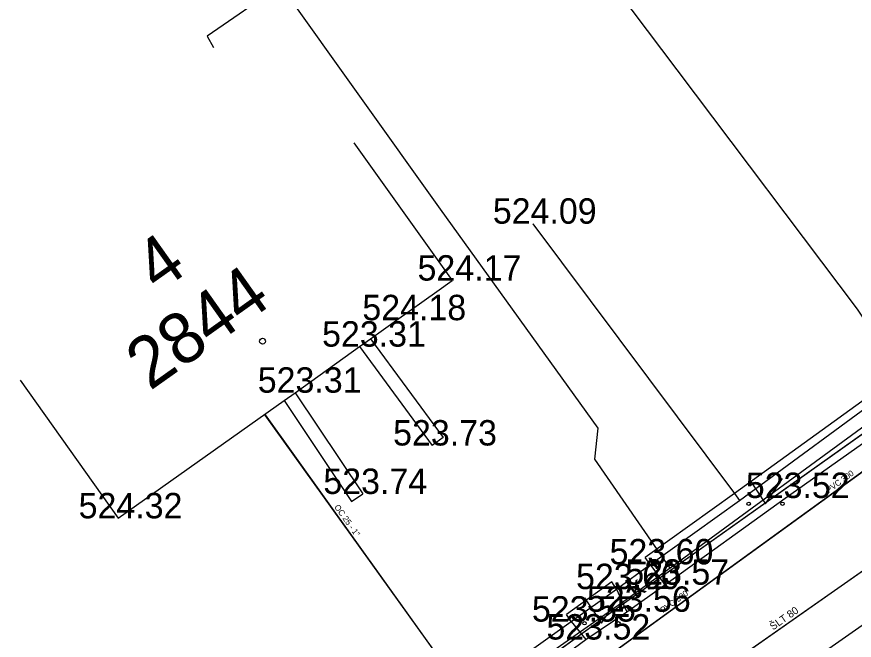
# Model space of a CAD drawing. Extents: x -668867 to -667827, y -1131943 to -1131019.
# Drawn here: x -668589.62 to -668564.88, y -1131451.63 to -1131433.22 of the extents above; entities that cross this region are included whole.
import ezdxf

# ---------------------------------------------------------------- set-up
doc = ezdxf.new("R2010")
doc.units = 0
for name, color, linetype in [('G_Bod_tecka', 7, 'Continuous'), ('G_Bod_vyska', 7, 'Continuous'), ('G_Budovy-znacky', 7, 'Continuous'), ('G_Budovy_Objekty', 7, 'Continuous'), ('G_Budovy_vstupy', 7, 'Continuous'), ('G_Cisla_orientacni', 7, 'Continuous'), ('G_Cisla_popisna', 7, 'Continuous'), ('G_Plochy_zpevnene', 7, 'Continuous'), ('G_Ploty', 7, 'Continuous'), ('G_Ploty_vstupy', 7, 'Continuous'), ('G_Popisy_povrchu', 7, 'Continuous'), ('G_Z_ELsilove_podz_kotovane', 7, 'Continuous'), ('G_Z_KANAL_podz_kotovane', 7, 'Continuous'), ('G_Z_PLYNY_podz_geodeticky', 7, 'Continuous'), ('G_Z_SPOJE_podz_geodeticky', 7, 'Continuous'), ('G_Z_SPOJE_podz_kotovane', 7, 'Continuous'), ('G_Z_SPOJE_podz_priblizne', 7, 'Continuous'), ('G_Z_VODA_podz_kotovane', 7, 'Continuous'), ('G_Zelen-Znacky', 7, 'Continuous'), ('Vrstva 12', 7, 'Continuous'), ('Vrstva 17', 7, 'Continuous'), ('Vrstva 25', 7, 'Continuous'), ('Vrstva 27', 7, 'Continuous'), ('Vrstva 3', 7, 'Continuous'), ('Vrstva 4', 7, 'Continuous')]:
    doc.layers.add(name, color=color, linetype=linetype)

msp = doc.modelspace()

# ---------------------------------------------------------------- linework, layer by layer
at = {"layer": 'G_Bod_tecka'}
for p, q in [((-668574.38, -1131439.33), (-668574.38, -1131439.33)), ((-668576.76, -1131441.01), (-668576.76, -1131441.01)), ((-668578.4, -1131442.18), (-668578.4, -1131442.18)), ((-668579.5, -1131442.96), (-668579.5, -1131442.96)), ((-668581.4, -1131444.32), (-668581.4, -1131444.32)), ((-668577.35, -1131445.88), (-668577.35, -1131445.88)), ((-668579.4, -1131447.31), (-668579.4, -1131447.31)), ((-668566.92, -1131447.43), (-668566.92, -1131447.43)), ((-668586.63, -1131448.03), (-668586.63, -1131448.03)), ((-668570.91, -1131449.39), (-668570.91, -1131449.39)), ((-668570.48, -1131449.99), (-668570.48, -1131449.99)), ((-668571.9, -1131450.12), (-668571.9, -1131450.12)), ((-668571.6, -1131450.79), (-668571.6, -1131450.79)), ((-668573.24, -1131451.08), (-668573.24, -1131451.08)), ((-668572.81, -1131451.61), (-668572.81, -1131451.61))]:
    msp.add_line(p, q, dxfattribs=at)
at = {"layer": 'G_Budovy-znacky'}
msp.add_circle((-668582.36, -1131442.8), 0.0875, dxfattribs=at)
at = {"layer": 'G_Budovy_Objekty'}
for p, q in [((-668579.66, -1131436.94), (-668576.76, -1131441.01)), ((-668577.21, -1131441.33), (-668576.76, -1131441.01)), ((-668579.17, -1131442.73), (-668578.4, -1131442.18)), ((-668579.5, -1131442.96), (-668579.17, -1131442.73)), ((-668589.52, -1131443.95), (-668586.63, -1131448.03)), ((-668581.72, -1131444.55), (-668581.4, -1131444.32)), ((-668586.63, -1131448.03), (-668581.72, -1131444.55))]:
    msp.add_line(p, q, dxfattribs=at)
at = {"layer": 'G_Budovy_vstupy'}
for p, q in [((-668578.4, -1131442.18), (-668577.21, -1131441.33)), ((-668581.4, -1131444.32), (-668579.5, -1131442.96))]:
    msp.add_line(p, q, dxfattribs=at)
at = {"layer": 'G_Plochy_zpevnene'}
for p, q in [((-668570.91, -1131449.39), (-668570.48, -1131449.99)), ((-668571.6, -1131450.79), (-668570.48, -1131449.99)), ((-668571.9, -1131450.12), (-668571.6, -1131450.79)), ((-668573.24, -1131451.08), (-668572.81, -1131451.61)), ((-668575.42, -1131453.51), (-668572.81, -1131451.61))]:
    msp.add_line(p, q, dxfattribs=at)
for points in [[(-668566.92, -1131447.43), (-668563.16, -1131444.78), (-668559.92, -1131442.48), (-668558.47, -1131441.43), (-668555.34, -1131439.08)], [(-668570.48, -1131449.99), (-668566.92, -1131447.43)], [(-668572.81, -1131451.61), (-668571.6, -1131450.79)]]:
    msp.add_lwpolyline(points, dxfattribs=at)
at = {"layer": 'G_Ploty'}
for p, q in [((-668574.38, -1131439.33), (-668568.42, -1131447.3)), ((-668579.17, -1131442.73), (-668577.02, -1131445.64)), ((-668579.5, -1131442.96), (-668577.35, -1131445.88)), ((-668563.84, -1131443.99), (-668568.42, -1131447.3)), ((-668581.4, -1131444.32), (-668579.4, -1131447.31)), ((-668581.72, -1131444.55), (-668579.73, -1131447.53)), ((-668577.02, -1131445.64), (-668577.35, -1131445.88)), ((-668579.73, -1131447.53), (-668579.4, -1131447.31)), ((-668568.42, -1131447.3), (-668571.06, -1131449.19)), ((-668570.91, -1131449.39), (-668568.27, -1131447.5)), ((-668570.91, -1131449.39), (-668571.06, -1131449.19)), ((-668572.04, -1131449.91), (-668573.38, -1131450.87)), ((-668571.9, -1131450.12), (-668572.04, -1131449.91)), ((-668573.24, -1131451.08), (-668571.9, -1131450.12)), ((-668573.24, -1131451.08), (-668573.38, -1131450.87))]:
    msp.add_line(p, q, dxfattribs=at)
msp.add_lwpolyline([(-668568.42, -1131447.3), (-668568.27, -1131447.5), (-668563.71, -1131444.16)], dxfattribs=at)
at = {"layer": 'G_Ploty_vstupy'}
for p, q in [((-668571.9, -1131450.12), (-668570.91, -1131449.39)), ((-668575.74, -1131452.85), (-668573.24, -1131451.08))]:
    msp.add_line(p, q, dxfattribs=at)
at = {"layer": 'G_Z_ELsilove_podz_kotovane'}
msp.add_lwpolyline([(-668606.76, -1131475.72), (-668596.23, -1131468.15), (-668582.24, -1131458.18), (-668582.12, -1131457.77), (-668581.98, -1131458), (-668572.21, -1131450.91), (-668559.32, -1131441.76), (-668559.2, -1131441.49), (-668559.08, -1131441.59), (-668548.93, -1131434.3), (-668541.55, -1131428.98), (-668539.88, -1131427.84), (-668539.33, -1131427.29), (-668538.23, -1131426.03), (-668536.78, -1131423.1), (-668537.01, -1131423.01)], dxfattribs=at)
at = {"layer": 'G_Z_KANAL_podz_kotovane'}
msp.add_lwpolyline([(-668586.94, -1131462.81), (-668563.8, -1131446.04), (-668560.22, -1131443.45)], dxfattribs=at)
at = {"layer": 'G_Z_PLYNY_podz_geodeticky'}
msp.add_lwpolyline([(-668575, -1131458.43), (-668555.48, -1131444.77), (-668554.52, -1131443.74)], dxfattribs=at)
at = {"layer": 'G_Z_SPOJE_podz_geodeticky'}
for points in [[(-668563.75, -1131444.7), (-668563.29, -1131444.1), (-668564.79, -1131441.85), (-668570.11, -1131434.79), (-668574.1, -1131429.49), (-668578.49, -1131421.57), (-668576.61, -1131420.2), (-668572.18, -1131416.88)], [(-668570.32, -1131449.5), (-668572.54, -1131446.28), (-668572.45, -1131445.37), (-668577.1, -1131438.9), (-668581.82, -1131432.29), (-668584, -1131433.79), (-668583.81, -1131434.13)], [(-668563.75, -1131444.7), (-668570.32, -1131449.5)], [(-668570.32, -1131449.5), (-668571.76, -1131450.54), (-668576.08, -1131453.56), (-668580.81, -1131456.91), (-668581.26, -1131457.18), (-668581.74, -1131457.71), (-668582.72, -1131458.38), (-668584.7, -1131459.66)]]:
    msp.add_lwpolyline(points, dxfattribs=at)
at = {"layer": 'G_Z_SPOJE_podz_kotovane'}
for points in [[(-668563.75, -1131444.7), (-668563.29, -1131444.1), (-668564.79, -1131441.85), (-668570.11, -1131434.79), (-668574.1, -1131429.49), (-668578.49, -1131421.57), (-668576.61, -1131420.2), (-668572.18, -1131416.88)], [(-668570.32, -1131449.5), (-668572.54, -1131446.28), (-668572.45, -1131445.37), (-668577.1, -1131438.9), (-668581.82, -1131432.29), (-668584, -1131433.79), (-668583.81, -1131434.13)], [(-668563.75, -1131444.7), (-668570.32, -1131449.5)], [(-668570.32, -1131449.5), (-668571.76, -1131450.54), (-668576.08, -1131453.56), (-668580.81, -1131456.91), (-668581.26, -1131457.18), (-668581.74, -1131457.71), (-668582.72, -1131458.38), (-668584.7, -1131459.66)]]:
    msp.add_lwpolyline(points, dxfattribs=at)
at = {"layer": 'G_Z_SPOJE_podz_priblizne'}
for points in [[(-668563.75, -1131444.7), (-668563.29, -1131444.1), (-668564.79, -1131441.85), (-668570.11, -1131434.79), (-668574.1, -1131429.49), (-668578.49, -1131421.57), (-668576.61, -1131420.2), (-668572.18, -1131416.88)], [(-668570.32, -1131449.5), (-668572.54, -1131446.28), (-668572.45, -1131445.37), (-668577.1, -1131438.9), (-668581.82, -1131432.29), (-668584, -1131433.79), (-668583.81, -1131434.13)], [(-668563.75, -1131444.7), (-668570.32, -1131449.5)], [(-668570.32, -1131449.5), (-668571.76, -1131450.54), (-668576.08, -1131453.56), (-668580.81, -1131456.91), (-668581.26, -1131457.18), (-668581.74, -1131457.71), (-668582.72, -1131458.38), (-668584.7, -1131459.66)]]:
    msp.add_lwpolyline(points, dxfattribs=at)
at = {"layer": 'G_Z_VODA_podz_kotovane'}
for points in [[(-668574.11, -1131456.23), (-668574.37, -1131456.01), (-668582.28, -1131444.98)], [(-668559.06, -1131445.68), (-668574.11, -1131456.23), (-668577.03, -1131458.24), (-668577.08, -1131458.28), (-668590.65, -1131468.18), (-668601, -1131474.8), (-668610.7, -1131482.06), (-668610.75, -1131482.09), (-668617.27, -1131486.68), (-668627.28, -1131493.39), (-668634.91, -1131499.35), (-668635.56, -1131499.77), (-668635.57, -1131499.77), (-668638, -1131501.36), (-668650.61, -1131511.17), (-668655.02, -1131514.63), (-668655.13, -1131514.7), (-668661.121, -1131518.339)]]:
    msp.add_lwpolyline(points, dxfattribs=at)
at = {"layer": 'G_Zelen-Znacky'}
for p, q in [((-668568, -1131446.85), (-668567.5, -1131447.6)), ((-668567.5, -1131447.6), (-668567, -1131446.85)), ((-668572.85, -1131450.38), (-668572.35, -1131451.13)), ((-668572.35, -1131451.13), (-668571.85, -1131450.38))]:
    msp.add_line(p, q, dxfattribs=at)
for centre in [(-668568, -1131447.6), (-668567, -1131447.6), (-668572.85, -1131451.13), (-668571.85, -1131451.13)]:
    msp.add_circle(centre, 0.05, dxfattribs=at)
at = {"layer": 'Vrstva 12'}
msp.add_lwpolyline([(-668586.936, -1131462.808), (-668563.796, -1131446.042), (-668560.215, -1131443.447)], dxfattribs=at)
at = {"layer": 'Vrstva 17'}
for p, q in [((-668572.21, -1131450.91), (-668559.32, -1131441.76)), ((-668581.98, -1131458), (-668572.21, -1131450.91))]:
    msp.add_line(p, q, dxfattribs=at)
at = {"layer": 'Vrstva 25'}
msp.add_lwpolyline([(-668574.109, -1131456.225), (-668574.374, -1131456.012), (-668582.275, -1131444.978)], dxfattribs=at)
at = {"layer": 'Vrstva 27'}
msp.add_lwpolyline([(-668559.059, -1131445.682), (-668574.109, -1131456.225), (-668577.025, -1131458.241), (-668577.075, -1131458.277), (-668590.645, -1131468.176), (-668601, -1131474.798), (-668610.7, -1131482.06), (-668610.75, -1131482.09), (-668617.268, -1131486.684), (-668627.279, -1131493.392), (-668634.906, -1131499.353), (-668635.564, -1131499.768), (-668635.565, -1131499.769), (-668638.004, -1131501.364), (-668650.614, -1131511.168), (-668655.025, -1131514.63), (-668655.134, -1131514.697), (-668661.121, -1131518.339)], dxfattribs=at)

# ---------------------------------------------------------------- texts
at = {"layer": 'G_Bod_vyska'}
for s, p in [('524.09', (-668575.558, -1131439.33)), ('524.17', (-668577.782, -1131441.01)), ('524.18', (-668579.412, -1131442.18)), ('523.31', (-668580.602, -1131442.96)), ('523.31', (-668582.502, -1131444.32)), ('523.73', (-668578.504, -1131445.88)), ('523.74', (-668580.564, -1131447.31)), ('523.52', (-668568.084, -1131447.43)), ('524.32', (-668587.794, -1131448.03)), ('523.60', (-668572.109, -1131449.39)), ('523.57', (-668571.644, -1131449.99)), ('523.60', (-668573.099, -1131450.12)), ('523.56', (-668572.778, -1131450.79)), ('523.55', (-668574.404, -1131451.08)), ('523.52', (-668573.974, -1131451.61))]:
    msp.add_text(s, height=0.75, dxfattribs=at).set_placement(p)
at = {"layer": 'G_Cisla_orientacni'}
msp.add_text('4', height=1.5, rotation=35.3486, dxfattribs=at).set_placement((-668585.439, -1131441.389))
at = {"layer": 'G_Cisla_popisna'}
msp.add_text('2844', height=1.5, rotation=35.3486, dxfattribs=at).set_placement((-668585.686, -1131444.278))
at = {"layer": 'G_Popisy_povrchu'}
msp.add_text('k.', height=0.6, rotation=35.5377, dxfattribs=at).set_placement((-668571.335, -1131450.421))
at = {"layer": 'Vrstva 3'}
for rotation, p in [(35.9311, (-668565.636, -1131447.289)), (35.8912, (-668570.53, -1131450.834))]:
    msp.add_text('PVC 300', height=0.1755, rotation=rotation, dxfattribs=at).set_placement(p)
at = {"layer": 'Vrstva 4'}
for s, height, rotation, p in [('OC 25 - 1"', 0.1755, 305.6211, (-668580.251, -1131447.698)), ('ŠLT 80', 0.2194, 35.0143, (-668567.28, -1131451.343))]:
    msp.add_text(s, height=height, rotation=rotation, dxfattribs=at).set_placement(p)

doc.saveas('drawing.dxf')
